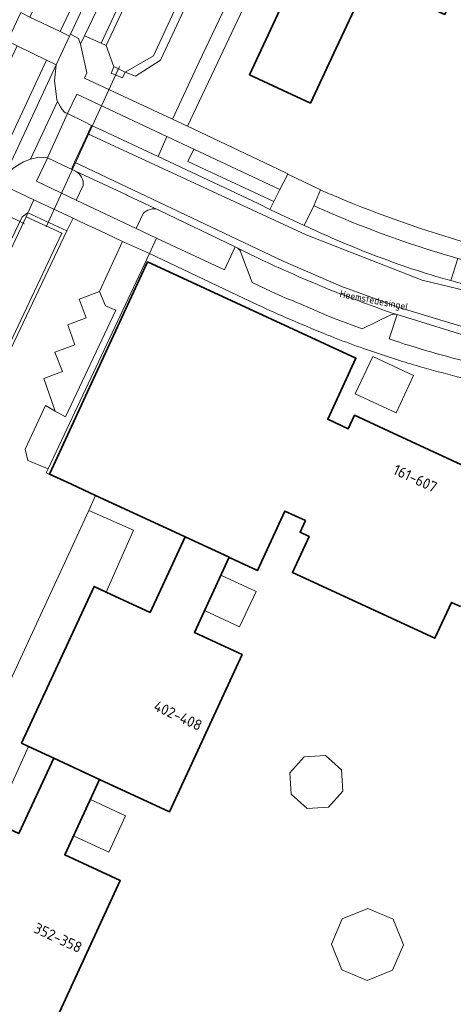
# Model space of a CAD drawing. Header units: metres. Extents: x 149984 to 156489, y 469398 to 478068.
# Tile 518 of 656: x 153960 to 154015, y 473595 to 473719. Entities that reach past the tile are written whole.
import ezdxf
from ezdxf.enums import TextEntityAlignment as Align

# ---------------------------------------------------------------- set-up
doc = ezdxf.new("R2010")
doc.units = ezdxf.units.M
doc.header["$LTSCALE"] = 0.75
for name, color, linetype, lineweight in [('B-WE-IE-TERREINAFSCHEIDING_KUNSTMATIG_MUUR-GV', 252, 'Continuous', 18), ('B-WE-KW-KUNSTWERK_DUIKER-G', 6, 'Continuous', 18), ('B-WE-OG-BEBOUWING-GV', 6, 'Continuous', 35), ('B-WE-OG-BEBOUWING-T18', 1, 'Continuous', 18), ('B-WE-OG-BEBOUWING_LUIFEL-GV', 6, 'Continuous', 18), ('B-WE-OG-BEBOUWING_OVERBOUWING-GV', 6, 'Continuous', 18), ('B-WE-OG-TERREIN_BEGROEID-GV', 252, 'Continuous', 18), ('B-WE-OG-TERREIN_ERF-GV', 252, 'Continuous', 18), ('B-WE-OG-TERREIN_OEVER-GV', 252, 'Continuous', 18), ('B-WE-OG-TOPOGRAFIE-T18', 7, 'Continuous', 18), ('B-WE-OG-WATER-GV', 252, 'Continuous', 18), ('B-WE-OG-WATER_MEER-GV', 252, 'Continuous', 18), ('B-WE-VH-GESLOTENVERHARDING_ASFALT-GV', 252, 'Continuous', 18), ('B-WE-VH-ONVERHARD-GV', 252, 'Continuous', 18), ('B-WE-VH-OPENVERHARDING-GV', 252, 'Continuous', 18), ('B-WE-VH-OPENVERHARDING_BETONSTRAATSTEEN-GV', 252, 'Continuous', 18), ('B-WE-VH-OPENVERHARDING_STRAATBAKSTEEN-GV', 252, 'Continuous', 18), ('B-WE-VH-OPENVERHARDING_TEGEL-GV', 252, 'Continuous', 18)]:
    doc.layers.add(name, color=color, linetype=linetype, lineweight=lineweight)
doc.styles.add('NLCS-ISO-M500-T18', font='NLCS-ISO.ttf', dxfattribs={"height": 0.9})
doc.styles.add('NLCS-ISO-M750-T18', font='NLCS-ISO.ttf', dxfattribs={"height": 1.35})

msp = doc.modelspace()

# ---------------------------------------------------------------- linework, layer by layer
at = {"layer": 'B-WE-IE-TERREINAFSCHEIDING_KUNSTMATIG_MUUR-GV', "flags": 128}
msp.add_lwpolyline([(153971.91, 473712.934), (153971.59, 473712.12), (153972.99, 473711.55), (153973.355, 473712.251), (153973.36, 473712.26), (153971.92, 473712.96)], close=True, dxfattribs=at)
at = {"layer": 'B-WE-KW-KUNSTWERK_DUIKER-G', "flags": 128}
for points in [[(153963.381, 473692.757), (153972.647, 473712.959)], [(153960.634, 473693.135), (153943.496, 473701.528)]]:
    msp.add_lwpolyline(points, dxfattribs=at)
at = {"layer": 'B-WE-OG-BEBOUWING-GV', "flags": 128}
for points in [[(153989.045, 473711.915), (153996.744, 473708.341), (154000, 473715.288), (154004.638, 473725.182), (154010.12, 473722.695), (154009.542, 473721.42), (154013.726, 473719.533), (154014.301, 473720.799), (154019.802, 473718.305), (154022.573, 473697.046), (154039.453, 473699.067), (154043.734, 473715.519), (154040.104, 473716.497), (154040.376, 473717.511), (154040.491, 473717.48), (154040.64, 473717.997), (154008.246, 473732.878), (154015.985, 473749.391), (154018.176, 473754.065), (154019.675, 473757.264), (154020.62, 473760.009), (154013.12, 473763.447), (154000, 473735.364)], [(153960.244, 473627.571), (153961.146, 473627.155), (153964.309, 473625.695), (153970.117, 473623.015), (153978.952, 473618.939), (153988.12, 473638.761), (153982.084, 473641.553), (153986.478, 473651.053), (153980.912, 473653.626), (153976.482, 473644.082), (153970.932, 473646.658), (153969.425, 473647.357)], [(153964.309, 473625.695), (153959.913, 473616.18), (153956.782, 473617.607), (153954.019, 473618.867), (153944.864, 473599.073), (153963.552, 473590.43), (153972.72, 473610.253), (153965.713, 473613.493), (153970.117, 473623.015)]]:
    msp.add_lwpolyline(points, close=True, dxfattribs=at)
msp.add_lwpolyline([(154022.48, 473659.63), (154006.661, 473666.942), (154002.31, 473668.953), (154001.53, 473667.264), (153998.943, 473668.46), (154002.496, 473676.149), (153976.172, 473688.316), (153963.795, 473661.538), (153966.545, 473660.267), (153969.606, 473658.852), (153980.765, 473653.694), (153980.912, 473653.626), (153986.478, 473651.053), (153986.62, 473650.988), (153990.074, 473649.392), (153993.531, 473656.871), (153996.118, 473655.676), (153995.439, 473654.205), (153996.579, 473653.678), (153994.481, 473649.14), (154012.488, 473640.816), (154014.586, 473645.355), (154015.726, 473644.828)], dxfattribs=at)
at = {"layer": 'B-WE-OG-BEBOUWING_LUIFEL-GV', "flags": 128}
for points in [[(153983.363, 473644.318), (153987.807, 473642.262), (153989.876, 473646.736), (153985.432, 473648.792)], [(153966.824, 473615.895), (153971.272, 473613.838), (153973.392, 473618.422), (153968.944, 473620.48)]]:
    msp.add_lwpolyline(points, close=True, dxfattribs=at)
at = {"layer": 'B-WE-OG-BEBOUWING_OVERBOUWING-GV', "flags": 128}
for points in [[(154002.413, 473671.685), (154007.572, 473669.263), (154009.782, 473673.968), (154004.623, 473676.391)], [(153998.66, 473626.021), (153995.956, 473625.862), (153994.156, 473623.837), (153994.316, 473621.133), (153996.341, 473619.333), (153999.045, 473619.493), (154000.845, 473621.517), (154000.685, 473624.222)], [(154007.202, 473605.369), (154004, 473606.731), (154000.773, 473605.43), (153999.411, 473602.229), (154000.712, 473599.002), (154003.914, 473597.64), (154007.14, 473598.941), (154008.502, 473602.142)]]:
    msp.add_lwpolyline(points, close=True, dxfattribs=at)
at = {"layer": 'B-WE-OG-TERREIN_BEGROEID-GV', "flags": 128}
for points in [[(154015.679, 473822.381), (154009.978, 473810.265), (154002.503, 473794.362), (154000, 473788.978), (153993.826, 473775.698), (153985.969, 473758.948), (153977.708, 473741.223), (153970.78, 473726.284), (153970.402, 473725.508), (153969.386, 473723.359), (153969.205, 473722.973), (153970.769, 473722.227), (153968.186, 473716.816), (153970.325, 473715.9), (154021.573, 473825.082)], [(154016.021, 473779.134), (154014.181, 473779.922), (154012.887, 473780.492), (154012.249, 473780.688), (154011.797, 473780.806), (154011.514, 473780.818), (154010.714, 473780.775), (154010.257, 473780.69), (154009.94, 473780.56), (154009.496, 473780.379), (154009.053, 473780.086), (154008.78, 473779.823), (154008.424, 473779.301), (153977.79, 473713.775), (153974.653, 473711.739), (153973.355, 473712.251), (153972.99, 473711.55), (153971.59, 473712.12), (153971.91, 473712.934), (153970.962, 473715.626), (153970.325, 473715.9), (153968.186, 473716.816)], [(153968.186, 473716.816), (153967.695, 473715.787), (153968.511, 473712.161), (153968.216, 473711.496), (153979.323, 473706.319), (153982.712, 473713.557), (153996.99, 473743.53), (154000, 473749.938), (154009.319, 473769.779), (154011.98, 473775.35), (154014.01, 473774.448), (154020.01, 473771.78), (154049.294, 473758.027)], [(153967.081, 473699.745), (153966.542, 473699.995), (153965.536, 473700.48), (153963.538, 473701.452), (153963.505, 473701.312), (153962.139, 473698.494), (153967.168, 473696.08), (153968.044, 473697.937)], [(153912.148, 473581.89), (153916.13, 473595.243), (153921.96, 473611.941), (153922.818, 473614.162), (153930.694, 473630.75), (153930.848, 473630.706), (153931.42, 473632.268), (153931.288, 473632.312), (153941.759, 473654.487), (153949.877, 473671.625), (153958.083, 473689.312), (153960.327, 473693.998), (153961.031, 473694.482), (153961.794, 473696.164), (153957.636, 473698.118), (153955.925, 473694.573), (153955.225, 473693.089), (153947.383, 473676.497), (153946.33, 473674.317), (153945.755, 473673.078), (153938.333, 473657.195), (153929.151, 473637.646), (153922.112, 473622.598), (153913.843, 473604.889)], [(153997.174, 473695.404), (153995.972, 473692.913)], [(153975.567, 473694.325), (153974.746, 473692.529), (153977.317, 473691.322), (153985.875, 473687.304), (153987.259, 473690.203), (153977.593, 473694.857)], [(154014.483, 473685.947), (154015.371, 473688.754)], [(154016.124, 473679.085), (154007.698, 473681.654), (154006.698, 473678.603)]]:
    msp.add_lwpolyline(points, dxfattribs=at)
for points in [[(153966.057, 473707.02), (153968.1, 473706.027), (153969.105, 473705.535), (153970.476, 473704.907), (153977.494, 473701.608), (153978.598, 473704.143), (153967.247, 473709.455)], [(153992.873, 473697.462), (153982.016, 473702.543), (153981.267, 473700.988), (153992.136, 473695.943)], [(153961.794, 473696.164), (153961.031, 473694.482), (153965.981, 473692.222), (153966.76, 473693.831)]]:
    msp.add_lwpolyline(points, close=True, dxfattribs=at)
at = {"layer": 'B-WE-OG-TERREIN_BEGROEID-GV'}
for points in [[(153968.044, 473697.937, 0.3137105), (153967.081, 473699.745)], [(153977.593, 473694.857, 0.34845), (153975.567, 473694.325)], [(154000, 473694.168, -0.006386), (153997.174, 473695.404)], [(154015.371, 473688.754, -0.0310733), (154000, 473694.168)], [(153995.972, 473692.913, 0.0085079), (154000, 473691.103)], [(154000, 473691.103, 0.0198918), (154009.544, 473687.451)], [(154009.544, 473687.451, 0.0101108), (154014.483, 473685.947)], [(154006.698, 473678.603, 0.025859), (154017.29, 473675.573)]]:
    msp.add_lwpolyline(points, format="xyb", dxfattribs=at)
at = {"layer": 'B-WE-OG-TERREIN_ERF-GV', "flags": 128}
for points in [[(154015.34, 473771.88), (154014.77, 473771.99), (154014.07, 473771.9), (154013.69, 473771.82), (154013.33, 473771.69), (154012.99, 473771.52), (154012.66, 473771.31), (154012.31, 473771.01), (154012.03, 473770.69), (154011.44, 473769.57), (154004.24, 473754.01), (154000, 473745.089), (153993.76, 473731.96), (153984.648, 473712.648), (153981.218, 473705.431), (153992.588, 473700.068), (153993.915, 473699.442), (153993.887, 473699.388), (153998.03, 473697.39), (153998.051, 473697.38)], [(154019.802, 473718.305), (154014.301, 473720.799), (154013.726, 473719.533), (154009.542, 473721.42), (154010.12, 473722.695), (154004.638, 473725.182), (154000, 473715.288), (153996.744, 473708.341), (153989.045, 473711.915), (154000, 473735.364), (154013.12, 473763.447), (154020.62, 473760.009)], [(153990.045, 473682.914), (153976.405, 473689.356), (153963.603, 473662.197), (153963.375, 473661.712), (153963.773, 473661.5), (153963.795, 473661.538)], [(153963.795, 473661.538), (153976.172, 473688.316), (154002.496, 473676.149), (153998.943, 473668.46), (154001.53, 473667.264), (154002.31, 473668.953), (154006.661, 473666.942), (154022.48, 473659.63), (154021.704, 473657.951), (154024.763, 473656.537), (154028.636, 473665.08), (154033.435, 473662.504), (154037.465, 473659.386), (154040.972, 473655.69), (154043.874, 473651.501), (154046.103, 473646.919), (154047.607, 473642.052), (154048.597, 473642.317), (154049.281, 473642.475), (154053.906, 473643.589), (154053.888, 473643.885), (154053.592, 473649.9), (154052.63, 473669.49)], [(154007.634, 473675.978), (154003.461, 473677.394)], [(154011.145, 473674.948), (154010.502, 473675.132)]]:
    msp.add_lwpolyline(points, dxfattribs=at)
at = {"layer": 'B-WE-OG-TERREIN_ERF-GV'}
for points in [[(153998.051, 473697.38, 0.0035944), (154000, 473696.549)], [(154000, 473696.549, 0.0289474), (154016.984, 473690.57)], [(153998.461, 473679.281, -0.0138802), (153990.045, 473682.914)], [(154000, 473678.661, -0.005148), (153998.461, 473679.281)], [(154003.461, 473677.394, -0.011303), (154000, 473678.661)], [(154010.502, 473675.132, -0.0035861), (154007.634, 473675.978)], [(154015.873, 473673.668, -0.0059446), (154011.145, 473674.948)]]:
    msp.add_lwpolyline(points, format="xyb", dxfattribs=at)
at = {"layer": 'B-WE-OG-TERREIN_OEVER-GV', "flags": 128}
msp.add_lwpolyline([(154021.573, 473825.082), (153970.325, 473715.9), (153970.962, 473715.626), (153990.78, 473757.9), (153997.93, 473772.91), (154000, 473777.383), (154005.26, 473788.75), (154017.71, 473815.24), (154022.145, 473824.817)], close=True, dxfattribs=at)
for points in [[(153981.66, 473724.55), (153976.906, 473714.31), (153973.355, 473712.251), (153974.653, 473711.739), (153977.79, 473713.775), (154008.424, 473779.301)], [(153927.483, 473590.212), (153930.677, 473601.431), (153928.999, 473606.485), (153935.322, 473624.582), (153951.759, 473659.777), (153951.529, 473662.013), (153954.121, 473667.431), (153965.981, 473692.222), (153961.031, 473694.482), (153960.819, 473694.007), (153965.347, 473691.937), (153951.206, 473662.039), (153950.747, 473658.755), (153946.03, 473648.6), (153934.81, 473624.56), (153928.271, 473606), (153930.01, 473601.27), (153926.29, 473588.332)], [(153954.31, 473680.2), (153960.819, 473694.007), (153961.031, 473694.482), (153960.327, 473693.998), (153958.083, 473689.312)]]:
    msp.add_lwpolyline(points, dxfattribs=at)
at = {"layer": 'B-WE-OG-WATER-GV', "flags": 128}
msp.add_lwpolyline([(153990.78, 473757.9), (153970.962, 473715.626), (153971.91, 473712.934), (153971.92, 473712.96), (153973.36, 473712.26), (153973.355, 473712.251), (153976.906, 473714.31), (153981.66, 473724.55)], dxfattribs=at)
at = {"layer": 'B-WE-OG-WATER_MEER-GV', "flags": 128}
msp.add_lwpolyline([(153926.29, 473588.332), (153930.01, 473601.27), (153928.271, 473606), (153934.81, 473624.56), (153946.03, 473648.6), (153950.747, 473658.755), (153951.206, 473662.039), (153965.347, 473691.937), (153960.819, 473694.007), (153954.31, 473680.2), (153950.02, 473670.95), (153944.51, 473659.17), (153939.46, 473648.65), (153931.747, 473632.307), (153931.94, 473632.23), (153931.357, 473630.665), (153931.2, 473630.72), (153924.14, 473615.89), (153923.09, 473613.64), (153922.69, 473612.7), (153920.1, 473605.08), (153918.05, 473599.4), (153916.09, 473593.34)], dxfattribs=at)
at = {"layer": 'B-WE-VH-GESLOTENVERHARDING_ASFALT-GV', "flags": 128}
for points in [[(153965.13, 473717.376), (153968.186, 473723.901), (153964.412, 473725.704), (153961.31, 473719.212)], [(153968.961, 473722.451), (153969.205, 473722.973), (153969.386, 473723.359), (153968.186, 473723.901), (153965.13, 473717.376), (153966.326, 473716.802), (153966.424, 473717.026)], [(153963.407, 473713.786), (153964.644, 473713.193), (153966.326, 473716.802), (153965.13, 473717.376), (153961.31, 473719.212), (153960.171, 473719.759), (153958.492, 473716.177), (153959.7, 473715.594)], [(153946.25, 473677.025), (153963.407, 473713.786), (153959.7, 473715.594), (153942.434, 473678.795)], [(153946.25, 473677.025), (153947.383, 473676.497), (153955.225, 473693.089), (153955.925, 473694.573), (153957.636, 473698.118), (153964.644, 473713.193), (153963.407, 473713.786)]]:
    msp.add_lwpolyline(points, close=True, dxfattribs=at)
at = {"layer": 'B-WE-VH-ONVERHARD-GV', "flags": 128}
for points in [[(153976.405, 473689.356), (153973.012, 473690.874), (153970.117, 473684.582), (153970.844, 473682.776), (153972.165, 473682.237), (153965.818, 473668.747), (153964.509, 473669.484), (153963.257, 473670.189), (153960.69, 473664.691), (153961.027, 473663.262), (153963.603, 473662.197)], [(153980.912, 473653.626), (153980.765, 473653.694), (153969.606, 473658.852), (153968.766, 473656.929), (153974.382, 473654.462), (153970.932, 473646.658), (153976.482, 473644.082)], [(153964.309, 473625.695), (153961.146, 473627.155), (153956.782, 473617.607), (153959.913, 473616.18)]]:
    msp.add_lwpolyline(points, close=True, dxfattribs=at)
msp.add_lwpolyline([(154015.726, 473644.828), (154014.586, 473645.355), (154012.488, 473640.816), (153994.481, 473649.14), (153996.579, 473653.678), (153995.439, 473654.205), (153996.118, 473655.676), (153993.531, 473656.871), (153990.074, 473649.392), (153986.62, 473650.988), (153986.478, 473651.053), (153982.084, 473641.553), (153988.12, 473638.761), (153978.952, 473618.939), (153970.117, 473623.015), (153965.713, 473613.493), (153972.72, 473610.253), (153963.552, 473590.43)], dxfattribs=at)
at = {"layer": 'B-WE-VH-OPENVERHARDING-GV', "flags": 128}
for points in [[(153970.117, 473684.582), (153967.512, 473683.599), (153968.434, 473681.247), (153966.103, 473680.37), (153966.98, 473677.862), (153964.461, 473676.929), (153965.426, 473674.477), (153963.062, 473673.589), (153964.509, 473669.484), (153965.818, 473668.747), (153972.165, 473682.237), (153970.844, 473682.776)], [(153970.932, 473646.658), (153974.382, 473654.462), (153968.766, 473656.929), (153951.714, 473620.151), (153954.019, 473618.867), (153956.782, 473617.607), (153961.146, 473627.155), (153960.244, 473627.571), (153969.425, 473647.357)]]:
    msp.add_lwpolyline(points, close=True, dxfattribs=at)
at = {"layer": 'B-WE-VH-OPENVERHARDING_BETONSTRAATSTEEN-GV', "flags": 128}
for points in [[(153963.538, 473701.452), (153965.536, 473700.48), (153966.542, 473699.995), (153966.953, 473700.884), (153968.605, 473704.453), (153968.713, 473704.687), (153969.105, 473705.535), (153968.1, 473706.027), (153966.057, 473707.02)], [(153997.174, 473695.404), (153998.03, 473697.39), (153993.887, 473699.388), (153992.873, 473697.462), (153992.136, 473695.943), (153991.64, 473694.922), (153995.972, 473692.913)]]:
    msp.add_lwpolyline(points, close=True, dxfattribs=at)
for points in [[(153995.972, 473692.913), (153991.64, 473694.922), (153990.128, 473695.67), (153977.494, 473701.608), (153970.476, 473704.907), (153969.105, 473705.535), (153968.713, 473704.687)], [(153968.713, 473704.687), (153968.605, 473704.453), (153996.235, 473691.734), (154010.877, 473686.005), (154025.214, 473682.567), (154028.975, 473681.908), (154040.339, 473680.704), (154051.753, 473680.14), (154051.757, 473681.104), (154047.607, 473681.269)], [(154047.411, 473675.144), (154047.758, 473675.147), (154051.729, 473674.961), (154051.733, 473675.927), (154040.037, 473676.467), (154028.401, 473677.775), (154024.642, 473678.337), (154020.379, 473679.088), (154016.16, 473680.06), (154008.101, 473682.508), (154000.615, 473685.255), (153993.287, 473688.398), (153966.953, 473700.884), (153966.542, 473699.995), (153967.081, 473699.745), (153973.519, 473696.755)], [(153973.519, 473696.755), (153967.081, 473699.745)], [(153968.044, 473697.937), (153967.168, 473696.08), (153974.746, 473692.529), (153975.567, 473694.325)], [(153973.741, 473696.634), (153977.593, 473694.857), (153987.259, 473690.203), (153987.589, 473690.034)], [(153977.593, 473694.857), (153973.741, 473696.634)], [(153951.714, 473620.151), (153968.766, 473656.929), (153969.606, 473658.852), (153966.545, 473660.267), (153963.795, 473661.538), (153963.773, 473661.5), (153963.375, 473661.712), (153963.603, 473662.197), (153961.027, 473663.262), (153960.69, 473664.691), (153963.257, 473670.189), (153964.509, 473669.484), (153963.062, 473673.589), (153965.426, 473674.477), (153964.461, 473676.929), (153966.98, 473677.862), (153966.103, 473680.37), (153968.434, 473681.247), (153967.512, 473683.599), (153970.117, 473684.582), (153973.012, 473690.874), (153970.118, 473692.253), (153967.617, 473693.428), (153966.76, 473693.831), (153965.981, 473692.222), (153954.121, 473667.431)], [(154016.984, 473690.57), (154016.433, 473688.498), (154015.371, 473688.754), (154014.483, 473685.947)], [(153987.964, 473689.484), (153989.395, 473685.722), (153991.798, 473684.572), (153993.194, 473683.927)], [(153998.611, 473681.647), (154000, 473681.081), (154003.282, 473679.864), (154006.903, 473681.636)], [(154007.698, 473681.654), (154016.124, 473679.085)]]:
    msp.add_lwpolyline(points, dxfattribs=at)
at = {"layer": 'B-WE-VH-OPENVERHARDING_BETONSTRAATSTEEN-GV'}
for points in [[(153967.081, 473699.745, -0.3137105), (153968.044, 473697.937)], [(153973.519, 473696.755, -0.0388271), (153973.741, 473696.634)], [(153973.741, 473696.634, 0.0388271), (153973.519, 473696.755)], [(153975.567, 473694.325, -0.34845), (153977.593, 473694.857)], [(154000, 473691.103, -0.0085079), (153995.972, 473692.913)], [(153987.589, 473690.034, 0.0209635), (154000, 473684.491)], [(154000, 473684.491, -0.0209635), (153987.589, 473690.034)], [(153987.589, 473690.034, -0.2170947), (153987.964, 473689.484)], [(154009.544, 473687.451, -0.0198918), (154000, 473691.103)], [(154014.483, 473685.947, -0.0101108), (154009.544, 473687.451)], [(154020.385, 473684.422, -0.011698), (154014.483, 473685.947)], [(154014.483, 473685.947, 0.011698), (154020.385, 473684.422)], [(153993.194, 473683.927, -0.0107458), (153998.611, 473681.647)], [(154000, 473684.491, 0.0126113), (154007.698, 473681.654)], [(154007.698, 473681.654, -0.0126113), (154000, 473684.491)], [(154006.903, 473681.636, -0.1735814), (154007.698, 473681.654)]]:
    msp.add_lwpolyline(points, format="xyb", dxfattribs=at)
at = {"layer": 'B-WE-VH-OPENVERHARDING_STRAATBAKSTEEN-GV', "flags": 128}
for points in [[(153961.374, 473701.292), (153964.8, 473708.568), (153964.714, 473708.78), (153964.591, 473709.875), (153964.414, 473711.146), (153964.644, 473713.193), (153957.636, 473698.118), (153958.384, 473699.295), (153959.19, 473700.156), (153960.514, 473700.955)], [(153968.605, 473704.453), (153966.953, 473700.884), (153993.287, 473688.398), (154000.615, 473685.255), (154008.101, 473682.508), (154016.16, 473680.06), (154020.379, 473679.088), (154024.642, 473678.337), (154028.401, 473677.775), (154028.975, 473681.908), (154025.214, 473682.567), (154010.877, 473686.005), (153996.235, 473691.734)]]:
    msp.add_lwpolyline(points, close=True, dxfattribs=at)
at = {"layer": 'B-WE-VH-OPENVERHARDING_TEGEL-GV', "flags": 128}
for points in [[(154012.03, 473770.69), (154014.01, 473774.448), (154011.98, 473775.35), (154009.319, 473769.779), (154000, 473749.938), (153996.99, 473743.53), (153982.712, 473713.557), (153979.323, 473706.319), (153981.218, 473705.431), (153984.648, 473712.648), (153993.76, 473731.96), (154000, 473745.089), (154004.24, 473754.01), (154011.44, 473769.57)], [(153967.466, 473716.512), (153967.695, 473715.787), (153968.186, 473716.816), (153970.769, 473722.227), (153969.205, 473722.973), (153968.961, 473722.451), (153966.424, 473717.026)], [(153967.695, 473715.787), (153967.466, 473716.512), (153966.424, 473717.026), (153966.326, 473716.802), (153964.644, 473713.193), (153964.414, 473711.146), (153964.591, 473709.875), (153964.714, 473708.78), (153964.8, 473708.568), (153964.952, 473708.244), (153965.165, 473707.871), (153965.387, 473707.543), (153965.644, 473707.259), (153965.803, 473707.114), (153966.057, 473707.02), (153967.247, 473709.455), (153978.598, 473704.143), (153982.016, 473702.543), (153992.873, 473697.462), (153993.887, 473699.388), (153993.915, 473699.442), (153992.588, 473700.068), (153981.218, 473705.431), (153979.323, 473706.319), (153968.216, 473711.496), (153968.511, 473712.161)], [(153964.8, 473708.568), (153961.374, 473701.292), (153962.448, 473701.519), (153963.538, 473701.452), (153966.057, 473707.02), (153965.803, 473707.114), (153965.644, 473707.259), (153965.387, 473707.543), (153965.165, 473707.871), (153964.952, 473708.244)], [(153991.64, 473694.922), (153992.136, 473695.943), (153981.267, 473700.988), (153982.016, 473702.543), (153978.598, 473704.143), (153977.494, 473701.608), (153990.128, 473695.67)], [(153967.168, 473696.08), (153962.139, 473698.494), (153963.505, 473701.312), (153963.538, 473701.452), (153962.448, 473701.519), (153961.374, 473701.292), (153960.514, 473700.955), (153959.19, 473700.156), (153958.384, 473699.295), (153957.636, 473698.118), (153961.794, 473696.164), (153966.76, 473693.831), (153967.617, 473693.428), (153970.118, 473692.253), (153973.012, 473690.874), (153976.405, 473689.356), (153977.317, 473691.322), (153974.746, 473692.529)]]:
    msp.add_lwpolyline(points, close=True, dxfattribs=at)
for points in [[(153998.03, 473697.39), (153997.174, 473695.404)], [(153998.051, 473697.38), (153998.03, 473697.39)], [(153987.589, 473690.034), (153987.259, 473690.203), (153985.875, 473687.304), (153977.317, 473691.322), (153976.405, 473689.356), (153990.045, 473682.914)], [(153993.194, 473683.927), (153991.798, 473684.572), (153989.395, 473685.722), (153987.964, 473689.484)], [(154006.903, 473681.636), (154003.282, 473679.864), (154000, 473681.081), (153998.611, 473681.647)], [(154006.698, 473678.603), (154007.698, 473681.654)], [(154003.461, 473677.394), (154007.634, 473675.978)], [(154010.502, 473675.132), (154011.145, 473674.948)]]:
    msp.add_lwpolyline(points, dxfattribs=at)
at = {"layer": 'B-WE-VH-OPENVERHARDING_TEGEL-GV'}
for points in [[(154000, 473696.549, -0.0035944), (153998.051, 473697.38)], [(154016.984, 473690.57, -0.0289474), (154000, 473696.549)], [(153997.174, 473695.404, 0.006386), (154000, 473694.168)], [(154000, 473694.168, 0.0310733), (154015.371, 473688.754)], [(153987.964, 473689.484, 0.2170947), (153987.589, 473690.034)], [(153998.611, 473681.647, 0.0107458), (153993.194, 473683.927)], [(153990.045, 473682.914, 0.0138802), (153998.461, 473679.281)], [(154007.698, 473681.654, 0.1735814), (154006.903, 473681.636)], [(153998.461, 473679.281, 0.005148), (154000, 473678.661)], [(154000, 473678.661, 0.011303), (154003.461, 473677.394)], [(154017.29, 473675.573, -0.025859), (154006.698, 473678.603)], [(154007.634, 473675.978, 0.0035861), (154010.502, 473675.132)], [(154011.145, 473674.948, 0.0059446), (154015.873, 473673.668)]]:
    msp.add_lwpolyline(points, format="xyb", dxfattribs=at)

# ---------------------------------------------------------------- texts
at = {"layer": 'B-WE-OG-BEBOUWING-T18', "style": 'NLCS-ISO-M750-T18'}
for s, p in [('161-607', (154009.997, 473660.993)), ('402-408', (153980.023, 473631.066)), ('352-358', (153964.864, 473603.036))]:
    msp.add_text(s, height=1.35, rotation=335.2, dxfattribs=at).set_placement(p, align=Align.MIDDLE)
at = {"layer": 'B-WE-OG-TOPOGRAFIE-T18', "style": 'NLCS-ISO-M500-T18'}
msp.add_text('Heemstedesingel', height=0.9, rotation=348.9, dxfattribs=at).set_placement((154004.755, 473683.349), align=Align.MIDDLE)

doc.saveas('drawing.dxf')
